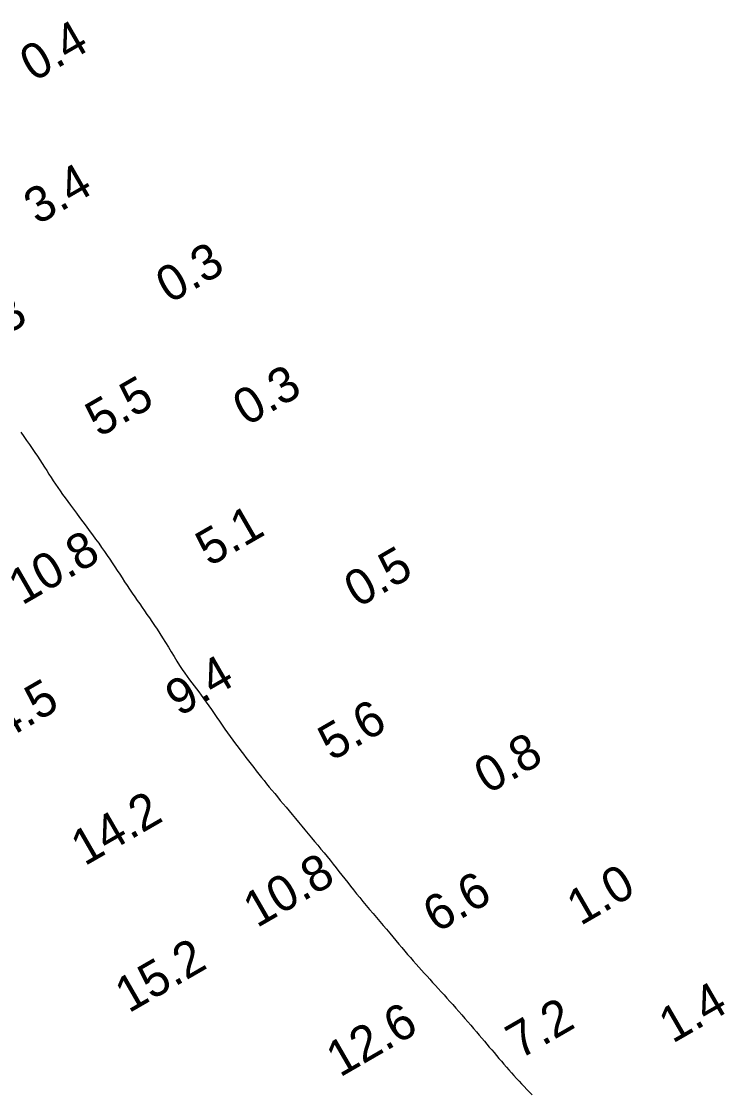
# Model space of a CAD drawing. Extents: x 3024098 to 3056816, y 418252 to 509144.
# Drawn here: x 3026666 to 3026764.9, y 427509.2 to 427659.8 of the extents above; entities that cross this region are included whole.
import ezdxf

# ---------------------------------------------------------------- set-up
doc = ezdxf.new("R2010")
doc.units = 0
doc.layers.add('V-CHAN-CONT-EL10', color=7, linetype='Continuous')
doc.layers.add('V-TOPO-SOUN-0911', color=7, linetype='Continuous')

msp = doc.modelspace()

# ---------------------------------------------------------------- linework, layer by layer
at = {"layer": 'V-CHAN-CONT-EL10'}
msp.add_lwpolyline([(3026665.93, 427602.02), (3026666.34, 427601.44), (3026666.75, 427600.87), (3026667.16, 427600.3), (3026667.55, 427599.74), (3026667.92, 427599.19), (3026668.28, 427598.66), (3026668.62, 427598.14), (3026668.95, 427597.63), (3026669.27, 427597.13), (3026669.58, 427596.64), (3026669.88, 427596.16), (3026670.19, 427595.68), (3026670.5, 427595.21), (3026670.81, 427594.74), (3026671.13, 427594.27), (3026671.46, 427593.79), (3026671.8, 427593.3), (3026672.15, 427592.81), (3026672.52, 427592.3), (3026672.91, 427591.77), (3026673.32, 427591.22), (3026673.74, 427590.65), (3026674.19, 427590.06), (3026674.64, 427589.46), (3026675.1, 427588.85), (3026675.56, 427588.23), (3026676.01, 427587.62), (3026676.45, 427587.01), (3026676.88, 427586.42), (3026677.29, 427585.84), (3026677.68, 427585.28), (3026678.06, 427584.73), (3026678.43, 427584.19), (3026678.78, 427583.66), (3026679.13, 427583.13), (3026679.48, 427582.6), (3026679.83, 427582.08), (3026680.18, 427581.55), (3026680.53, 427581.02), (3026680.88, 427580.49), (3026681.23, 427579.96), (3026681.59, 427579.43), (3026681.94, 427578.92), (3026682.29, 427578.4), (3026682.64, 427577.9), (3026682.98, 427577.41), (3026683.33, 427576.92), (3026683.67, 427576.43), (3026684.02, 427575.93), (3026684.37, 427575.42), (3026684.73, 427574.89), (3026685.1, 427574.34), (3026685.48, 427573.75), (3026685.87, 427573.14), (3026686.27, 427572.49), (3026686.67, 427571.84), (3026687.07, 427571.17), (3026687.47, 427570.52), (3026687.87, 427569.88), (3026688.25, 427569.27), (3026688.63, 427568.7), (3026688.98, 427568.18), (3026689.32, 427567.7), (3026689.65, 427567.24), (3026689.98, 427566.81), (3026690.3, 427566.39), (3026690.62, 427565.96), (3026690.95, 427565.53), (3026691.28, 427565.08), (3026691.63, 427564.6), (3026691.98, 427564.1), (3026692.35, 427563.58), (3026692.72, 427563.05), (3026693.09, 427562.51), (3026693.47, 427561.96), (3026693.85, 427561.41), (3026694.23, 427560.86), (3026694.61, 427560.32), (3026694.99, 427559.79), (3026695.37, 427559.27), (3026695.74, 427558.76), (3026696.11, 427558.26), (3026696.48, 427557.76), (3026696.85, 427557.27), (3026697.22, 427556.78), (3026697.58, 427556.3), (3026697.94, 427555.83), (3026698.31, 427555.36), (3026698.67, 427554.9), (3026699.03, 427554.44), (3026699.39, 427553.98), (3026699.75, 427553.52), (3026700.12, 427553.07), (3026700.49, 427552.62), (3026700.86, 427552.16), (3026701.24, 427551.71), (3026701.63, 427551.24), (3026702.02, 427550.78), (3026702.41, 427550.3), (3026702.82, 427549.82), (3026703.24, 427549.32), (3026703.66, 427548.81), (3026704.1, 427548.29), (3026704.54, 427547.76), (3026704.98, 427547.22), (3026705.43, 427546.68), (3026705.88, 427546.14), (3026706.33, 427545.59), (3026706.78, 427545.05), (3026707.23, 427544.51), (3026707.68, 427543.98), (3026708.12, 427543.45), (3026708.56, 427542.92), (3026708.99, 427542.4), (3026709.41, 427541.87), (3026709.84, 427541.35), (3026710.25, 427540.83), (3026710.66, 427540.32), (3026711.07, 427539.8), (3026711.47, 427539.28), (3026711.88, 427538.76), (3026712.29, 427538.24), (3026712.71, 427537.71), (3026713.14, 427537.17), (3026713.58, 427536.63), (3026714.03, 427536.08), (3026714.5, 427535.53), (3026714.97, 427534.97), (3026715.45, 427534.4), (3026715.94, 427533.84), (3026716.42, 427533.28), (3026716.89, 427532.73), (3026717.35, 427532.19), (3026717.8, 427531.65), (3026718.24, 427531.12), (3026718.67, 427530.61), (3026719.09, 427530.1), (3026719.51, 427529.61), (3026719.91, 427529.12), (3026720.31, 427528.65), (3026720.71, 427528.19), (3026721.1, 427527.73), (3026721.49, 427527.29), (3026721.87, 427526.86), (3026722.26, 427526.42), (3026722.65, 427526), (3026723.04, 427525.57), (3026723.43, 427525.15), (3026723.82, 427524.72), (3026724.22, 427524.29), (3026724.62, 427523.85), (3026725.02, 427523.41), (3026725.43, 427522.96), (3026725.84, 427522.51), (3026726.25, 427522.05), (3026726.67, 427521.59), (3026727.09, 427521.11), (3026727.51, 427520.63), (3026727.94, 427520.15), (3026728.36, 427519.66), (3026728.77, 427519.17), (3026729.19, 427518.69), (3026729.59, 427518.22), (3026729.99, 427517.76), (3026730.37, 427517.3), (3026730.74, 427516.87), (3026731.1, 427516.45), (3026731.45, 427516.03), (3026731.79, 427515.63), (3026732.13, 427515.23), (3026732.47, 427514.84), (3026732.8, 427514.44), (3026733.14, 427514.04), (3026733.49, 427513.64), (3026733.84, 427513.23), (3026734.19, 427512.82), (3026734.54, 427512.42), (3026734.9, 427512.01), (3026735.26, 427511.61), (3026735.62, 427511.21), (3026735.98, 427510.82), (3026736.34, 427510.44), (3026736.7, 427510.06), (3026737.07, 427509.68), (3026737.45, 427509.3), (3026737.83, 427508.91)], dxfattribs=at)

# ---------------------------------------------------------------- texts
at = {"layer": 'V-TOPO-SOUN-0911'}
for s, p in [('0.4', (3026667.72, 427651.21)), ('3.4', (3026668.27, 427631.1)), ('0.3', (3026686.84, 427620.04)), ('8.3', (3026659.12, 427612.89)), ('0.3', (3026697.67, 427602.82)), ('5.5', (3026676.93, 427601.24)), ('5.1', (3026692.44, 427583.08)), ('10.8 ', (3026666.11, 427577.65)), ('0.5', (3026713.31, 427577.29)), ('9.4', (3026688.19, 427562)), ('14.5 ', (3026660.36, 427556.78)), ('5.6', (3026709.64, 427555.74)), ('0.8', (3026731.59, 427551.11)), ('14.2 ', (3026674.9, 427541)), ('10.8 ', (3026699.12, 427532.31)), ('1.0', (3026744.6, 427532.61)), ('6.6', (3026724.38, 427531.6)), ('15.2 ', (3026681.1, 427520.33)), ('1.4', (3026757.55, 427516.07)), ('12.6 ', (3026710.79, 427511.31)), ('7.2', (3026736.06, 427513.84))]:
    msp.add_text(s, height=5, rotation=30, dxfattribs=at).set_placement(p)

doc.saveas('drawing.dxf')
